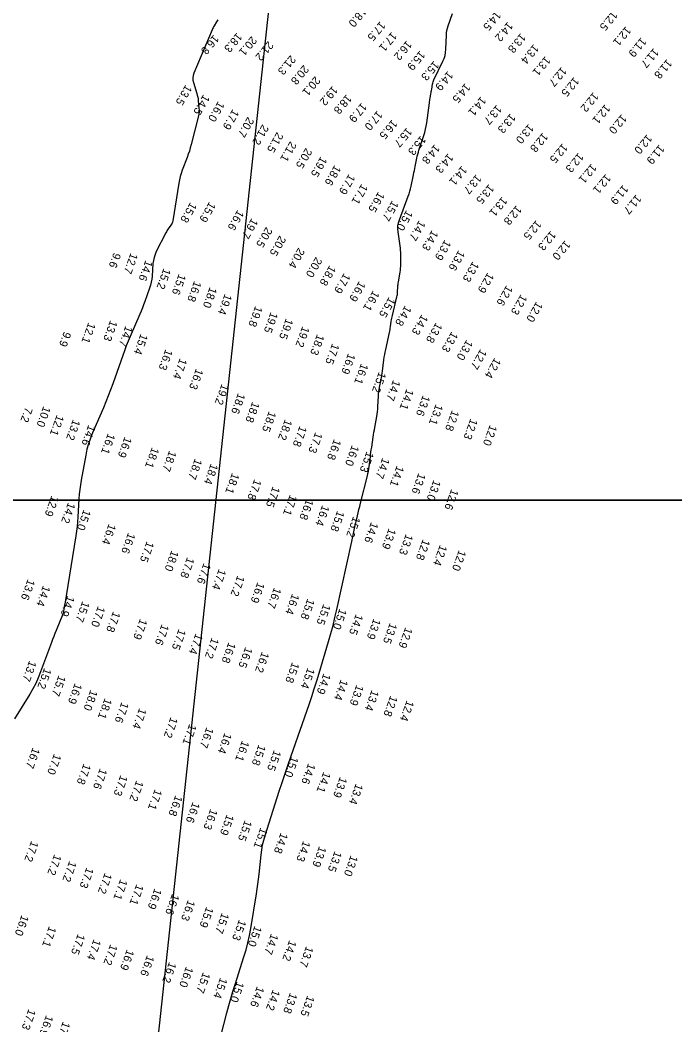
# Model space of a CAD drawing. Extents: x 988130 to 1132882, y 654656 to 841453.
# Drawn here: x 1029932 to 1030341, y 776712 to 777340 of the extents above; entities that cross this region are included whole.
import ezdxf

# ---------------------------------------------------------------- set-up
doc = ezdxf.new("R2010")
doc.units = 0
for name, color, linetype in [('V-ANNO-KEYM', 7, 'Continuous'), ('V-TOPO-MAJR', 7, 'Continuous'), ('V-TOPO-SOUN', 7, 'Continuous')]:
    doc.layers.add(name, color=color, linetype=linetype)

msp = doc.modelspace()

# ---------------------------------------------------------------- linework, layer by layer
at = {"layer": 'V-ANNO-KEYM'}
msp.add_line((1028736.33, 764788.92), (1032789.23, 802447.08), dxfattribs=at)
for points in [[(1014460, 777040), (1122485, 777040), (1122485, 783482), (1014460, 783482)], [(1014460, 770599), (1122485, 770599), (1122485, 777040), (1014460, 777040)]]:
    msp.add_lwpolyline(points, close=True, dxfattribs=at)
at = {"layer": 'V-TOPO-MAJR'}
for points in [[(1030054.04, 776690.32), (1030061.56, 776719.61), (1030062.73, 776724.03), (1030063.96, 776728.42), (1030065.25, 776732.8), (1030066.6, 776737.16), (1030072.16, 776754.57), (1030073.46, 776758.94), (1030074.61, 776763.35), (1030075.6, 776767.79), (1030076.43, 776772.28), (1030080.03, 776793.92), (1030080.51, 776796.96), (1030080.94, 776800.01), (1030081.33, 776803.06), (1030081.66, 776806.12), (1030082.91, 776818.37), (1030083.3, 776821.42), (1030083.85, 776824.43), (1030084.55, 776827.41), (1030085.41, 776830.36), (1030094.24, 776857.98), (1030096.04, 776863.55), (1030097.88, 776869.12), (1030099.76, 776874.67), (1030101.67, 776880.2), (1030112.84, 776912.26), (1030114.51, 776917.14), (1030116.12, 776922.03), (1030117.68, 776926.93), (1030119.17, 776931.86), (1030125.06, 776951.6), (1030126.48, 776956.55), (1030127.82, 776961.52), (1030129.06, 776966.51), (1030130.2, 776971.53), (1030139.54, 777014.17), (1030139.98, 777016.16), (1030140.43, 777018.14), (1030140.87, 777020.13), (1030141.32, 777022.12), (1030143.14, 777030.07), (1030143.59, 777032.05), (1030144.06, 777034.03), (1030144.54, 777036.01), (1030145.03, 777037.99), (1030149.33, 777055.08), (1030149.67, 777056.55), (1030149.97, 777058.02), (1030150.22, 777059.5), (1030150.43, 777060.99), (1030151.16, 777066.97), (1030151.35, 777068.46), (1030151.55, 777069.96), (1030151.76, 777071.45), (1030151.98, 777072.94), (1030152.94, 777079.23), (1030153.18, 777080.78), (1030153.43, 777082.32), (1030153.69, 777083.86), (1030153.96, 777085.4), (1030155.16, 777092.13), (1030155.41, 777093.67), (1030155.61, 777095.22), (1030155.77, 777096.78), (1030155.87, 777098.34), (1030156.23, 777105.13), (1030156.32, 777106.42), (1030156.45, 777107.71), (1030156.63, 777108.99), (1030156.86, 777110.26), (1030157.84, 777115.36), (1030158.08, 777116.63), (1030158.3, 777117.91), (1030158.5, 777119.19), (1030158.68, 777120.48), (1030159.65, 777127.65), (1030159.88, 777129.27), (1030160.15, 777130.89), (1030160.46, 777132.5), (1030160.79, 777134.1), (1030163.15, 777144.75), (1030163.33, 777145.63), (1030163.5, 777146.5), (1030163.64, 777147.38), (1030163.77, 777148.27), (1030164.24, 777151.81), (1030164.37, 777152.69), (1030164.53, 777153.57), (1030164.7, 777154.44), (1030164.9, 777155.31), (1030167.78, 777167.01), (1030167.94, 777167.78), (1030168.08, 777168.54), (1030168.17, 777169.32), (1030168.22, 777170.1), (1030168.38, 777173.22), (1030168.42, 777174), (1030168.5, 777174.78), (1030168.59, 777175.56), (1030168.71, 777176.33), (1030169.73, 777182.31), (1030169.92, 777183.56), (1030170.05, 777184.82), (1030170.13, 777186.09), (1030170.15, 777187.35), (1030170.14, 777193.28), (1030170.11, 777194.69), (1030170.03, 777196.09), (1030169.9, 777197.49), (1030169.73, 777198.89), (1030168.47, 777207.57), (1030168.32, 777209.47), (1030168.39, 777211.34), (1030168.71, 777213.19), (1030169.27, 777215.01), (1030174.77, 777229.84), (1030175.32, 777231.4), (1030175.81, 777232.97), (1030176.24, 777234.56), (1030176.61, 777236.17), (1030178.12, 777243.31), (1030178.39, 777244.59), (1030178.66, 777245.87), (1030178.92, 777247.15), (1030179.17, 777248.43), (1030180.2, 777253.55), (1030180.48, 777254.82), (1030180.79, 777256.09), (1030181.14, 777257.34), (1030181.54, 777258.59), (1030184.59, 777267.76), (1030185.19, 777269.72), (1030185.69, 777271.69), (1030186.1, 777273.69), (1030186.41, 777275.71), (1030188.02, 777288.22), (1030188.12, 777288.93), (1030188.23, 777289.65), (1030188.34, 777290.36), (1030188.47, 777291.07), (1030188.98, 777293.91), (1030189.11, 777294.61), (1030189.23, 777295.32), (1030189.36, 777296.03), (1030189.48, 777296.74), (1030190.01, 777299.82), (1030190.16, 777300.56), (1030190.36, 777301.29), (1030190.62, 777302), (1030190.92, 777302.69), (1030196.49, 777314.22), (1030197.25, 777316.02), (1030197.81, 777317.86), (1030198.18, 777319.76), (1030198.34, 777321.7), (1030198.66, 777330.57), (1030198.76, 777332.04), (1030198.98, 777333.48), (1030199.3, 777334.9), (1030199.73, 777336.31), (1030202.45, 777344.09)], [(1030055.85, 777340.16), (1030055.45, 777339.54), (1030055.07, 777338.92), (1030053.55, 777336.42), (1030053.19, 777335.78), (1030052.84, 777335.14), (1030052.53, 777334.48), (1030052.23, 777333.81), (1030040.89, 777306.78), (1030040.41, 777305.33), (1030040.21, 777303.86), (1030040.27, 777302.38), (1030040.61, 777300.88), (1030042.7, 777294.15), (1030043.03, 777293.01), (1030043.29, 777291.86), (1030043.49, 777290.7), (1030043.63, 777289.52), (1030044.07, 777284.8), (1030044.13, 777283.62), (1030044.09, 777282.45), (1030043.95, 777281.29), (1030043.71, 777280.13), (1030039.21, 777262.16), (1030038.67, 777260.1), (1030038.06, 777258.07), (1030037.4, 777256.06), (1030036.68, 777254.06), (1030033.67, 777246.11), (1030032.96, 777244.11), (1030032.37, 777242.09), (1030031.87, 777240.03), (1030031.48, 777237.95), (1030027.66, 777214.46), (1030027.51, 777213.75), (1030027.27, 777213.07), (1030026.96, 777212.42), (1030026.58, 777211.8), (1030024.87, 777209.4), (1030024.46, 777208.79), (1030024.07, 777208.17), (1030023.7, 777207.54), (1030023.35, 777206.89), (1030017.41, 777195.28), (1030016.61, 777193.5), (1030015.99, 777191.67), (1030015.56, 777189.79), (1030015.32, 777187.86), (1030014.73, 777180.01), (1030014.52, 777178.06), (1030014.18, 777176.14), (1030013.71, 777174.25), (1030013.12, 777172.38), (1030010.16, 777164.08), (1030009.44, 777162.08), (1030008.68, 777160.1), (1030007.88, 777158.13), (1030007.06, 777156.17), (1030001.09, 777142.3), (1029999.84, 777139.33), (1029998.64, 777136.34), (1029997.5, 777133.32), (1029996.41, 777130.29), (1029990.22, 777112.62), (1029988.84, 777108.81), (1029987.4, 777105.03), (1029985.89, 777101.28), (1029984.31, 777097.56), (1029977.54, 777081.97), (1029976.19, 777078.61), (1029975.03, 777075.18), (1029974.08, 777071.69), (1029973.33, 777068.14), (1029970.45, 777052.39), (1029969.97, 777049.52), (1029969.58, 777046.64), (1029969.28, 777043.75), (1029969.07, 777040.85), (1029968.41, 777029.22), (1029968.21, 777026.32), (1029967.93, 777023.43), (1029967.57, 777020.54), (1029967.14, 777017.66), (1029959.99, 776973.69), (1029959.92, 776973.27), (1029959.85, 776972.84), (1029959.78, 776972.41), (1029959.71, 776971.98), (1029959.43, 776970.26), (1029959.35, 776969.84), (1029959.25, 776969.42), (1029959.12, 776969.01), (1029958.96, 776968.6), (1029954.8, 776958.43), (1029954.06, 776956.6), (1029953.34, 776954.76), (1029952.63, 776952.92), (1029951.94, 776951.07), (1029945.12, 776932.55), (1029943.69, 776928.95), (1029942.08, 776925.44), (1029940.29, 776922.01), (1029938.33, 776918.68), (1029928.76, 776903.31)]]:
    msp.add_lwpolyline(points, dxfattribs=at)

# ---------------------------------------------------------------- texts
at = {"layer": 'V-TOPO-SOUN'}
for s, rotation, p in [('18.0 ', 230, (1030145.52, 777348.16)), ('14.5 ', 230, (1030229.57, 777345.94)), ('12.5 ', 230, (1030302.4, 777345.91)), ('17.5 ', 230, (1030157.32, 777339.47)), ('14.2 ', 230, (1030237.03, 777339.15)), ('12.1 ', 230, (1030310.81, 777336.36)), ('16.8 ', 230, (1030053.3, 777331.04)), ('18.3 ', 230, (1030067.81, 777332.38)), ('20.1 ', 230, (1030076.97, 777330.21)), ('17.1 ', 230, (1030164.51, 777332.84)), ('13.8 ', 230, (1030245.09, 777332)), ('21.2 ', 230, (1030087.33, 777327.12)), ('16.2 ', 230, (1030173.89, 777327.45)), ('13.4 ', 230, (1030253.22, 777325.13)), ('11.9 ', 230, (1030320.38, 777329.39)), ('21.3 ', 230, (1030101.32, 777318.3)), ('15.9 ', 230, (1030182.15, 777321.12)), ('13.1 ', 230, (1030260.48, 777317.64)), ('11.7 ', 230, (1030328.19, 777322.7)), ('20.8 ', 230, (1030109.47, 777312.17)), ('15.3 ', 230, (1030190.89, 777314.74)), ('12.7 ', 230, (1030270.62, 777310.98)), ('11.8 ', 230, (1030336.49, 777315.85)), ('20.1 ', 230, (1030116.63, 777305.17)), ('14.9 ', 230, (1030199.64, 777308.41)), ('12.5 ', 230, (1030278.44, 777304.67)), ('13.5 ', 240, (1030035.79, 777299.86)), ('19.2 ', 230, (1030127.53, 777299.11)), ('14.5 ', 230, (1030210.41, 777300.77)), ('14.5 ', 240, (1030046.86, 777293.76)), ('18.8 ', 230, (1030136.25, 777293.8)), ('14.1 ', 230, (1030220.3, 777292.55)), ('12.2 ', 230, (1030290.51, 777295.15)), ('16.0 ', 240, (1030056.09, 777289.53)), ('17.9 ', 230, (1030145.71, 777288.6)), ('13.7 ', 230, (1030230.03, 777287.23)), ('12.1 ', 230, (1030297.85, 777287.62)), ('17.9 ', 240, (1030065.18, 777284.57)), ('20.7 ', 240, (1030074.57, 777279.78)), ('17.0 ', 230, (1030155.54, 777283.63)), ('13.3 ', 230, (1030238.69, 777281.85)), ('12.0 ', 230, (1030308.15, 777281.38)), ('21.2 ', 240, (1030083.75, 777275.05)), ('16.5 ', 230, (1030164.78, 777278.06)), ('13.0 ', 230, (1030250.05, 777275.31)), ('21.5 ', 240, (1030092.82, 777270.27)), ('15.7 ', 230, (1030173.95, 777273.08)), ('15.3 ', 230, (1030182.67, 777268.05)), ('12.8 ', 230, (1030258.92, 777269.95)), ('12.0 ', 230, (1030324.06, 777268.84)), ('21.1 ', 240, (1030101.11, 777264.52)), ('14.8 ', 230, (1030191.39, 777262.6)), ('12.5 ', 230, (1030271.23, 777263.16)), ('11.9 ', 230, (1030331.72, 777262.42)), ('20.5 ', 240, (1030110.85, 777260.38)), ('19.5 ', 240, (1030120.21, 777254.98)), ('14.3 ', 230, (1030199.76, 777256.9)), ('12.3 ', 230, (1030281.16, 777257.29)), ('18.6 ', 240, (1030128.89, 777249.66)), ('14.1 ', 230, (1030208.34, 777249.19)), ('12.1 ', 230, (1030289.29, 777250.51)), ('17.9 ', 240, (1030137.78, 777244.05)), ('13.7 ', 230, (1030217.33, 777243.82)), ('12.1 ', 230, (1030298.27, 777244.02)), ('17.1 ', 240, (1030145.69, 777237.87)), ('13.5 ', 230, (1030225.24, 777237.64)), ('11.9 ', 230, (1030309.1, 777237.25)), ('16.5 ', 240, (1030156.15, 777232.95)), ('13.1 ', 230, (1030233.49, 777229.79)), ('11.7 ', 230, (1030317.27, 777231.21)), ('15.8 ', 240, (1030038.74, 777226.42)), ('15.9 ', 240, (1030050.56, 777226.69)), ('15.7 ', 240, (1030164.83, 777227.47)), ('12.8 ', 230, (1030242.47, 777224.47)), ('16.6 ', 240, (1030068.26, 777221.61)), ('15.0 ', 240, (1030173.74, 777221.48)), ('19.7 ', 240, (1030077.04, 777216.43)), ('20.5 ', 240, (1030086.04, 777210.99)), ('14.7 ', 240, (1030181.66, 777215.15)), ('12.5 ', 230, (1030254.83, 777215.21)), ('20.5 ', 240, (1030094.48, 777205.61)), ('14.3 ', 240, (1030189.68, 777208.99)), ('12.3 ', 230, (1030263.9, 777208.53)), ('20.4 ', 240, (1030106.23, 777198)), ('13.9 ', 240, (1030197.68, 777202.91)), ('12.0 ', 230, (1030272.88, 777202.56)), ('9.6', 250, (1029990.78, 777194.91)), ('12.7 ', 250, (1030001.41, 777194.71)), ('20.0 ', 240, (1030117.12, 777192.23)), ('13.6 ', 240, (1030206.33, 777196.42)), ('14.6 ', 250, (1030010.71, 777190.2)), ('18.8 ', 240, (1030125.72, 777186.99)), ('13.3 ', 240, (1030215.13, 777189.4)), ('15.2 ', 250, (1030021.98, 777185.11)), ('15.6 ', 250, (1030031.48, 777181.58)), ('17.9 ', 240, (1030134.76, 777182.16)), ('12.9 ', 240, (1030224.49, 777182.48)), ('16.8 ', 250, (1030041.12, 777177.21)), ('18.0 ', 250, (1030050.84, 777173.37)), ('16.9 ', 240, (1030144.23, 777177.11)), ('12.6 ', 240, (1030236.24, 777174.53)), ('19.4 ', 250, (1030060.22, 777169.1)), ('16.1 ', 240, (1030152.91, 777171.22)), ('15.5 ', 240, (1030162.81, 777167.2)), ('12.3 ', 240, (1030245.25, 777168.86)), ('19.8 ', 250, (1030079.29, 777161.56)), ('14.8 ', 240, (1030172.92, 777161.88)), ('12.0 ', 240, (1030254.91, 777164.35)), ('19.5 ', 250, (1030088.94, 777157.74)), ('14.3 ', 240, (1030183.27, 777156.3)), ('12.1 ', 250, (1029975, 777151.23)), ('13.3 ', 250, (1029988.65, 777152.61)), ('14.7 ', 250, (1029998.23, 777149.17)), ('19.5 ', 250, (1030098.46, 777153.76)), ('19.2 ', 250, (1030108.72, 777148.85)), ('13.8 ', 240, (1030192.2, 777151.25)), ('9.9', 250, (1029959.69, 777145.62)), ('15.4 ', 250, (1030007.68, 777144.19)), ('18.3 ', 250, (1030117.92, 777143.88)), ('13.3 ', 240, (1030202, 777145.57)), ('17.5 ', 250, (1030127.36, 777138.14)), ('13.0 ', 240, (1030211.31, 777140.45)), ('16.3 ', 250, (1030023.19, 777134.52)), ('16.9 ', 250, (1030137.31, 777131.97)), ('12.7 ', 240, (1030220, 777134.7)), ('12.4 ', 240, (1030228.85, 777129.2)), ('17.4 ', 250, (1030032.14, 777128.88)), ('16.1 ', 250, (1030145.41, 777125.65)), ('16.3 ', 250, (1030042.27, 777122.41)), ('15.2 ', 250, (1030156.54, 777120.4)), ('19.2 ', 250, (1030058.3, 777112.83)), ('14.7 ', 250, (1030165.45, 777115.34)), ('18.6 ', 250, (1030068.53, 777107.12)), ('14.1 ', 250, (1030173.77, 777109.69)), ('13.6 ', 250, (1030184.01, 777105.8)), ('7.2', 250, (1029935.6, 777098.4)), ('10.0 ', 250, (1029946.9, 777098.94)), ('18.8 ', 250, (1030077.44, 777101.72)), ('13.1 ', 250, (1030192.08, 777100.2)), ('12.1 ', 250, (1029955.25, 777093.49)), ('18.5 ', 250, (1030087.82, 777095.85)), ('12.8 ', 250, (1030202.21, 777096.43)), ('13.2 ', 250, (1029965.42, 777090.66)), ('14.6 ', 250, (1029975.02, 777087.26)), ('18.2 ', 250, (1030097.85, 777090.74)), ('17.8 ', 250, (1030107.02, 777086.63)), ('12.3 ', 250, (1030213.74, 777091.17)), ('12.0 ', 250, (1030225.86, 777087.25)), ('16.1 ', 250, (1029987.23, 777081.95)), ('16.9 ', 250, (1029997.65, 777079.79)), ('17.3 ', 250, (1030116.8, 777082.66)), ('18.1 ', 250, (1030014.73, 777073.25)), ('16.8 ', 250, (1030128.48, 777078.34)), ('16.0 ', 250, (1030139.69, 777074.59)), ('18.7 ', 250, (1030025.52, 777071.16)), ('18.7 ', 250, (1030041.56, 777066.14)), ('15.3 ', 250, (1030148.85, 777070.63)), ('14.7 ', 250, (1030158.75, 777066.7)), ('18.4 ', 250, (1030051.53, 777063.07)), ('14.1 ', 250, (1030167.7, 777061.75)), ('18.1 ', 250, (1030064.82, 777057.22)), ('13.6 ', 250, (1030181.27, 777057.14)), ('17.8 ', 250, (1030078.69, 777053.32)), ('17.5 ', 250, (1030090.22, 777048.81)), ('13.0 ', 250, (1030190.68, 777052.83)), ('12.9 ', 250, (1029951.97, 777043.03)), ('17.1 ', 250, (1030100.96, 777043.64)), ('12.6 ', 250, (1030201.79, 777047.12)), ('14.2 ', 250, (1029962.34, 777038.76)), ('16.8 ', 250, (1030111.18, 777040.89)), ('16.4 ', 250, (1030121.15, 777037.14)), ('15.0 ', 250, (1029972.06, 777034.36)), ('15.8 ', 250, (1030130.53, 777033.61)), ('15.2 ', 250, (1030140.47, 777030.03)), ('16.4 ', 250, (1029987.75, 777025.45)), ('14.6 ', 250, (1030151.67, 777026.53)), ('13.9 ', 250, (1030162.7, 777022.6)), ('16.6 ', 250, (1029999.85, 777019.84)), ('13.3 ', 250, (1030173.39, 777019.02)), ('17.5 ', 250, (1030011.49, 777014.46)), ('12.8 ', 250, (1030183.99, 777015.75)), ('12.4 ', 250, (1030194.67, 777012.28)), ('18.0 ', 250, (1030026.94, 777008.8)), ('17.8 ', 250, (1030036.72, 777004.55)), ('12.0 ', 250, (1030206.54, 777009.04)), ('17.6 ', 250, (1030047.07, 777000.89)), ('17.4 ', 250, (1030056.56, 776997.23)), ('13.6 ', 250, (1029937.13, 776990.83)), ('17.2 ', 250, (1030068.16, 776993.16)), ('14.4 ', 250, (1029946.71, 776986.88)), ('16.9 ', 250, (1030080.67, 776988.95)), ('16.7 ', 250, (1030091.06, 776985.66)), ('14.9 ', 250, (1029961.86, 776980.5)), ('16.4 ', 250, (1030102.35, 776981.75)), ('15.8 ', 250, (1030111.89, 776978.66)), ('15.7 ', 250, (1029971.25, 776977.04)), ('17.0 ', 250, (1029980.98, 776973.99)), ('15.5 ', 250, (1030121.86, 776975.29)), ('15.0 ', 250, (1030131.98, 776972.42)), ('17.8 ', 250, (1029990.47, 776970.68)), ('17.9 ', 250, (1030007.31, 776966.11)), ('14.5 ', 250, (1030142.19, 776969.04)), ('13.9 ', 250, (1030153.23, 776966.2)), ('17.6 ', 250, (1030020.85, 776962.69)), ('17.5 ', 250, (1030031.44, 776959.66)), ('13.5 ', 250, (1030163.41, 776963.51)), ('12.9 ', 250, (1030173.07, 776960.76)), ('17.4 ', 250, (1030042.04, 776956.92)), ('17.2 ', 250, (1030052.1, 776954.27)), ('16.8 ', 250, (1030062.59, 776951.38)), ('16.5 ', 250, (1030073.06, 776948.42)), ('16.2 ', 250, (1030083.45, 776945.44)), ('13.7 ', 250, (1029938.07, 776939.92)), ('15.2 ', 250, (1029947.42, 776935.31)), ('15.8 ', 250, (1030102.34, 776938.96)), ('15.4 ', 250, (1030111.98, 776935.45)), ('15.7 ', 250, (1029956.37, 776930.74)), ('14.9 ', 250, (1030121.97, 776931.95)), ('14.4 ', 250, (1030132.75, 776928.17)), ('16.9 ', 250, (1029966.54, 776925.82)), ('13.9 ', 250, (1030142.51, 776924.83)), ('18.0 ', 250, (1029976.29, 776921.64)), ('18.1 ', 250, (1029985.25, 776916.44)), ('13.4 ', 250, (1030152.01, 776921.56)), ('12.8 ', 250, (1030163.71, 776918.01)), ('17.6 ', 250, (1029995.75, 776914.05)), ('17.4 ', 250, (1030006.83, 776910.29)), ('12.4 ', 250, (1030173.94, 776915.1)), ('17.2 ', 250, (1030026.41, 776904.63)), ('17.1 ', 250, (1030038.1, 776900.33)), ('16.7 ', 250, (1030048.8, 776898.3)), ('16.4 ', 250, (1030060.11, 776894.8)), ('16.7 ', 250, (1029940.21, 776885.57)), ('16.1 ', 250, (1030071.05, 776889.96)), ('15.8 ', 250, (1030081.37, 776887.4)), ('17.0 ', 250, (1029953.56, 776881.69)), ('15.5 ', 250, (1030090.97, 776884.01)), ('15.0 ', 250, (1030101.79, 776880.09)), ('17.8 ', 250, (1029972.05, 776875.53)), ('17.6 ', 250, (1029982.24, 776872.6)), ('14.6 ', 250, (1030112.38, 776875.76)), ('17.3 ', 250, (1029995.07, 776868.38)), ('14.1 ', 250, (1030121.89, 776870.44)), ('13.9 ', 250, (1030132.19, 776867.27)), ('17.2 ', 250, (1030004.96, 776865.02)), ('17.1 ', 250, (1030016.54, 776859.6)), ('13.4 ', 250, (1030142.12, 776863.06)), ('16.8 ', 250, (1030029.37, 776855.74)), ('16.6 ', 250, (1030040.21, 776851.54)), ('16.3 ', 250, (1030051.24, 776847.29)), ('15.9 ', 250, (1030061.48, 776843.79)), ('15.5 ', 250, (1030072.73, 776840.2)), ('15.1 ', 250, (1030082.55, 776835.63)), ('14.8 ', 250, (1030095.21, 776832.41)), ('17.2 ', 250, (1029939.32, 776827.27)), ('14.3 ', 250, (1030109.25, 776827.31)), ('13.9 ', 250, (1030119.21, 776823.96)), ('17.2 ', 250, (1029953.69, 776818.86)), ('13.5 ', 250, (1030128.9, 776820.89)), ('13.0 ', 250, (1030138.94, 776818.24)), ('17.2 ', 250, (1029963.1, 776814.72)), ('17.3 ', 250, (1029973.83, 776810.72)), ('17.2 ', 250, (1029985.25, 776807.24)), ('17.1 ', 250, (1029994.96, 776803.34)), ('17.1 ', 250, (1030005.03, 776800.18)), ('16.9 ', 250, (1030016.36, 776797.56)), ('16.6 ', 250, (1030027.34, 776794.12)), ('16.3 ', 250, (1030037.22, 776790.35)), ('15.9 ', 250, (1030048.7, 776786.09)), ('16.0 ', 250, (1029933.28, 776780.97)), ('15.7 ', 250, (1030058.46, 776782.37)), ('15.3 ', 250, (1030069.13, 776778.03)), ('17.1 ', 250, (1029950.43, 776773.92)), ('15.0 ', 250, (1030078.91, 776774.22)), ('17.5 ', 250, (1029968.45, 776769.18)), ('17.4 ', 250, (1029978.36, 776765.84)), ('14.7 ', 250, (1030089.19, 776769.3)), ('14.2 ', 250, (1030100.53, 776765.22)), ('17.2 ', 250, (1029988.73, 776762.65)), ('16.9 ', 250, (1029999.09, 776759.43)), ('13.7 ', 250, (1030111.11, 776761.47)), ('16.6 ', 250, (1030011.67, 776755.79)), ('16.2 ', 250, (1030025.49, 776751.59)), ('16.0 ', 250, (1030036.06, 776748.75)), ('15.7 ', 250, (1030046.65, 776745.18)), ('15.4 ', 250, (1030057.4, 776741.83)), ('15.0 ', 250, (1030067.81, 776739.41)), ('14.6 ', 250, (1030080.37, 776736.4)), ('14.2 ', 250, (1030090.26, 776734.3)), ('13.8 ', 250, (1030101.03, 776732.37)), ('13.5 ', 250, (1030111.81, 776730.62)), ('17.3 ', 250, (1029937.64, 776722.21)), ('16.9 ', 250, (1029948.6, 776718.35)), ('17.2 ', 250, (1029959.11, 776714.36))]:
    msp.add_text(s, height=5, rotation=rotation, dxfattribs=at).set_placement(p)

doc.saveas('drawing.dxf')
